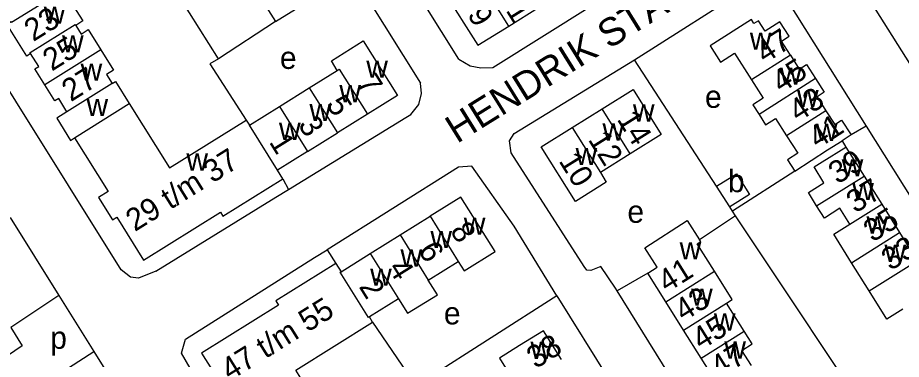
# Model space of a CAD drawing. Extents: x 159294 to 161936, y 384538 to 386517.
# Drawn here: x 159966.9 to 160124.7, y 385791.3 to 385852.4 of the extents above; entities that cross this region are included whole.
import ezdxf

# ---------------------------------------------------------------- set-up
doc = ezdxf.new("R2010")
doc.units = 0
for name, color, linetype in [('BLT_Basislijn', 7, 'Continuous'), ('BLT_Bebouwing', 7, 'Continuous'), ('BLT_Centroide', 7, 'Continuous'), ('BLT_Huisnummer', 7, 'Continuous'), ('BLT_Huisnummer_ tussenligend', 7, 'Continuous'), ('BLT_Huisnummer_reeks', 7, 'Continuous'), ('BLT_Onderdoorgang_en_onderverdeling', 7, 'Continuous'), ('BLT_Onderverdeling_panden', 7, 'Continuous'), ('BLT_Straatnaam', 7, 'Continuous')]:
    doc.layers.add(name, color=color, linetype=linetype)

msp = doc.modelspace()

# ---------------------------------------------------------------- linework, layer by layer
at = {"layer": 'BLT_Basislijn'}
for p, q in [((160002.72, 385845.05), (159984.84, 385873.66)), ((160208.26, 385713.57), (160114.34, 385863.08)), ((160026.87, 385859.84), (160038.81, 385840.71)), ((160012.92, 385851.69), (160002.72, 385845.05)), ((160002.72, 385845.05), (160001.2, 385844.14)), ((160001.2, 385844.14), (160007.69, 385834.1)), ((160091.72, 385822.3), (160077.03, 385844.86)), ((160118.45, 385833.01), (160115.74, 385831.45)), ((160118.45, 385833.01), (160131.87, 385811.5)), ((160114.12, 385830.41), (160114.81, 385829.27)), ((160105.67, 385824.99), (160094.53, 385817.82)), ((160014.24, 385823.62), (160015.22, 385821.7)), ((160094.53, 385817.82), (160094.05, 385818.56)), ((160095.1, 385816.96), (160088.67, 385812.71)), ((160095.1, 385816.96), (160094.53, 385817.82)), ((159965.53, 385816.65), (159974.22, 385802.74)), ((160022.13, 385810.92), (160023.71, 385808.45)), ((160079.43, 385806.73), (160073.98, 385803.58)), ((159974.22, 385802.74), (159980.47, 385792.73)), ((160063.2, 385802.67), (160038.03, 385786.62)), ((160063.2, 385802.67), (160098.47, 385745.86)), ((160030.26, 385797.97), (160038.03, 385786.62)), ((159980.47, 385792.73), (159995.96, 385767.92))]:
    msp.add_line(p, q, dxfattribs=at)
for points in [[(159991.52, 385807.11), (159988.45, 385805.85), (159987, 385806.01), (159985.35, 385807.31), (159919.44, 385912.9)], [(160045.68, 385845.01), (160033.31, 385864.81)], [(160077.03, 385844.86), (160098.41, 385858.5), (160101.06, 385858.66), (160102.51, 385857.98), (160104.26, 385855.67), (160118.45, 385833.01)], [(160051.75, 385843.52), (160069.74, 385854.78), (160070.26, 385855.11)], [(160045.68, 385845.01), (160047.67, 385843.77), (160049.57, 385843.43), (160051.75, 385843.52)], [(160073.98, 385803.58), (160073.68, 385804.05), (160071.02, 385807.9), (160069.23, 385807.19), (160068.54, 385807.29), (160068.06, 385807.93), (160055.03, 385828.22), (160054.7, 385830.36), (160055.57, 385831.69), (160077.03, 385844.86)], [(160037.08, 385835.11), (160038.5, 385836.85), (160039, 385838.87), (160038.81, 385840.71)], [(160015.22, 385821.7), (160036.18, 385834.55), (160037.08, 385835.11)], [(160063.2, 385802.67), (160055.54, 385815.11), (160048.01, 385825.84), (160045.63, 385825.65), (160022.13, 385810.92)], [(159991.52, 385807.11), (160012.99, 385820.33), (160015.22, 385821.7)], [(160123.48, 385774.84), (160122.08, 385776.44), (160095.1, 385816.96)], [(160013.31, 385762.64), (159996.15, 385792.4), (159996.85, 385794.95), (160019.87, 385809.5), (160022.13, 385810.92)], [(159974.22, 385802.74), (159965.62, 385797.02), (159967.64, 385793.76), (159963.92, 385791.17), (159962.55, 385790.34)], [(160105.54, 385752.65), (160104.96, 385753.59), (160073.98, 385803.58)], [(159966.53, 385783.78), (159968.58, 385785.02), (159980.47, 385792.73)]]:
    msp.add_lwpolyline(points, dxfattribs=at)
at = {"layer": 'BLT_Bebouwing'}
for p, q in [((160018.95, 385839.85), (160023.96, 385842.98)), ((160013.61, 385836.52), (160018.95, 385839.85)), ((160071.27, 385836.09), (160076.8, 385839.55)), ((160076.8, 385839.55), (160081.83, 385831.49)), ((160065.93, 385832.76), (160071.27, 385836.09)), ((160029.33, 385835.13), (160023.99, 385831.79)), ((160060.39, 385829.31), (160065.93, 385832.76)), ((160018.65, 385828.45), (160023.99, 385831.79)), ((160081.83, 385831.49), (160076.3, 385828.03)), ((160115.74, 385831.45), (160114.12, 385830.41)), ((160066.49, 385819.54), (160060.39, 385829.31)), ((160076.3, 385828.03), (160070.95, 385824.7)), ((160114.81, 385829.27), (160118.05, 385824.09)), ((160070.95, 385824.7), (160072, 385823.02)), ((160118.05, 385824.09), (160121.21, 385819.04)), ((160072, 385823.02), (160066.49, 385819.54)), ((160094.05, 385818.56), (160091.72, 385822.3)), ((160121.21, 385819.04), (160124.37, 385813.98)), ((160035.19, 385813.56), (160040.53, 385816.89)), ((160124.37, 385813.98), (160127.54, 385808.93)), ((160029.85, 385810.22), (160035.19, 385813.56)), ((160024.63, 385806.96), (160029.85, 385810.22)), ((160023.71, 385808.45), (160024.63, 385806.96)), ((160040.22, 385805.5), (160045.57, 385808.84)), ((160024.5, 385806.88), (160024.63, 385806.96)), ((160082.66, 385801.58), (160079.43, 385806.73)), ((160085.81, 385796.55), (160082.66, 385801.58)), ((160088.96, 385791.53), (160085.81, 385796.55)), ((160092.09, 385786.54), (160088.96, 385791.53))]:
    msp.add_line(p, q, dxfattribs=at)
for points in [[(159973.79, 385856.54), (159974.86, 385854.82), (159976.13, 385855.61), (159978.51, 385851.81), (159977.24, 385851.01)], [(160009.48, 385857.22), (160012.92, 385851.69)], [(160012.92, 385851.69), (160022.66, 385857.78)], [(160042.95, 385857.21), (160049.05, 385847.46), (160054.58, 385850.91)], [(160054.58, 385850.91), (160059.92, 385854.24)], [(159969.18, 385845.97), (159968.49, 385845.53), (159964.92, 385851.25), (159965.62, 385851.69)], [(160104.9, 385845.7), (160103.3, 385848.19), (160104.66, 385849.07), (160103.01, 385851.65), (160100.38, 385849.96), (160099.17, 385851.85), (160098.38, 385851.35), (160097.93, 385852.05), (160090.57, 385847.34), (160092.43, 385844.44), (160094.91, 385846.03), (160097.96, 385841.26)], [(159977.24, 385851.01), (159978.2, 385849.48), (159979.47, 385850.27), (159981.73, 385846.64)], [(160023.96, 385842.98), (160022.91, 385844.67), (160028.61, 385848.24)], [(160028.61, 385848.24), (160034.71, 385838.49)], [(159971.7, 385840.38), (159969.92, 385843.23), (159970.63, 385843.67), (159969.18, 385845.97)], [(159981.73, 385846.64), (159983.99, 385843.02), (159982.72, 385842.23), (159983.73, 385840.61)], [(160104.9, 385845.7), (160106.49, 385843.21), (160107.77, 385844.03), (160109.36, 385841.54)], [(159983.73, 385840.61), (159984.31, 385840.98), (159986.76, 385837.06)], [(160097.96, 385841.26), (160100.04, 385838.02), (160098.17, 385836.83), (160099.29, 385835.09)], [(160109.36, 385841.54), (160110.95, 385839.06), (160109.65, 385838.23), (160111.23, 385835.77)], [(159975.67, 385835.58), (159974.2, 385837.95), (159973.5, 385837.51), (159971.7, 385840.38)], [(160034.71, 385838.49), (160029.33, 385835.13)], [(159986.76, 385837.06), (159993.96, 385825.53), (160007.69, 385834.1)], [(160008.26, 385833.18), (160013.61, 385836.52)], [(159975.67, 385835.58), (159973.83, 385834.42), (159976.29, 385830.47), (159977.04, 385830.93)], [(160099.29, 385835.09), (160100.46, 385833.25), (160102.24, 385834.38), (160104.23, 385831.28)], [(160111.23, 385835.77), (160112.81, 385833.3), (160114.05, 385834.09), (160115.74, 385831.45)], [(160007.69, 385834.1), (160008.26, 385833.18)], [(160104.23, 385831.28), (160106.23, 385828.15), (160104.4, 385826.98), (160105.67, 385824.99)], [(159977.04, 385830.93), (159983.04, 385821.31), (159981.33, 385820.24), (159983.8, 385816.28), (159984.55, 385816.74), (159989.33, 385809.08), (160003.07, 385817.66), (160003.52, 385816.92), (160014.24, 385823.62)], [(160105.67, 385824.99), (160111.53, 385828.75), (160114.12, 385830.41)], [(160018.65, 385828.45), (160013.3, 385825.12)], [(160109.58, 385818.79), (160108.12, 385821.13), (160110.89, 385822.88), (160109.12, 385825.72), (160110.57, 385826.62), (160114.81, 385829.27)], [(160014.24, 385823.62), (160013.3, 385825.12)], [(160091.72, 385822.3), (160095.27, 385824.51), (160097.6, 385820.77), (160094.05, 385818.56)], [(160045.57, 385808.84), (160046.63, 385807.14), (160052.15, 385810.58), (160046.05, 385820.34), (160040.53, 385816.89)], [(160115.51, 385815.47), (160113.73, 385818.33), (160110.97, 385816.57), (160109.58, 385818.79)], [(160079.43, 385806.73), (160081.12, 385807.8), (160078.9, 385811.27), (160086.48, 385816.12), (160088.67, 385812.71)], [(160115.8, 385808.58), (160112.63, 385813.67), (160115.51, 385815.47)], [(160091.33, 385807.06), (160088.24, 385811.99), (160088.87, 385812.4), (160088.67, 385812.71)], [(160023.71, 385808.45), (160012.99, 385801.76), (160013.45, 385801.02), (159999.73, 385792.44), (160004.52, 385784.78), (160003.78, 385784.31), (160006.27, 385780.36), (160007.97, 385781.43), (160013.97, 385771.81)], [(160118.94, 385803.55), (160115.8, 385808.58)], [(160093.51, 385801.38), (160094.49, 385802.03), (160091.33, 385807.06)], [(160034.88, 385802.16), (160036.51, 385799.55), (160041.86, 385802.88), (160040.22, 385805.5)], [(160124.97, 385800.32), (160122.1, 385798.49), (160118.94, 385803.55)], [(160034.88, 385802.16), (160029.72, 385798.94)], [(160096.66, 385796.36), (160093.51, 385801.38)], [(160030.26, 385797.97), (160029.72, 385798.94)], [(160023.7, 385777.94), (160016.56, 385789.39), (160030.26, 385797.97)], [(160063.99, 385791.27), (160060.77, 385796.42), (160056.53, 385793.77), (160052.93, 385791.51), (160056.16, 385786.36)], [(160097.95, 385790.21), (160096.25, 385792.93), (160098.08, 385794.09), (160096.66, 385796.36)]]:
    msp.add_lwpolyline(points, dxfattribs=at)
at = {"layer": 'BLT_Onderdoorgang_en_onderverdeling'}
msp.add_line((159977.04, 385830.93), (159986.76, 385837.06), dxfattribs=at)
at = {"layer": 'BLT_Onderverdeling_panden'}
for p, q in [((160054.58, 385850.91), (160049.54, 385858.96)), ((159981.73, 385846.64), (159971.7, 385840.38)), ((160104.9, 385845.7), (160097.96, 385841.26)), ((159983.73, 385840.61), (159975.67, 385835.58)), ((160109.36, 385841.54), (160099.29, 385835.09)), ((160018.95, 385839.85), (160023.99, 385831.79)), ((160013.61, 385836.52), (160018.65, 385828.45)), ((160076.3, 385828.03), (160071.27, 385836.09)), ((160111.23, 385835.77), (160104.23, 385831.28)), ((160065.93, 385832.76), (160070.95, 385824.7)), ((160109.58, 385818.79), (160118.05, 385824.09)), ((160115.51, 385815.47), (160121.21, 385819.04)), ((160115.8, 385808.58), (160124.37, 385813.98)), ((160035.19, 385813.56), (160040.22, 385805.5)), ((160029.85, 385810.22), (160034.88, 385802.16)), ((160118.94, 385803.55), (160127.54, 385808.93)), ((160082.66, 385801.58), (160091.33, 385807.06)), ((160085.81, 385796.55), (160093.51, 385801.38)), ((160088.96, 385791.53), (160096.66, 385796.36))]:
    msp.add_line(p, q, dxfattribs=at)
for points in [[(159973.79, 385856.54), (159965.74, 385851.51), (159965.62, 385851.69)], [(159969.18, 385845.97), (159969.07, 385846.16), (159977.12, 385851.19), (159977.24, 385851.01)], [(160023.96, 385842.98), (160024.29, 385843.19), (160029.33, 385835.13)], [(160013.3, 385825.12), (160008.26, 385833.18)], [(160040.53, 385816.89), (160045.57, 385808.84)], [(160029.72, 385798.94), (160029.52, 385798.82), (160024.5, 385806.88)]]:
    msp.add_lwpolyline(points, dxfattribs=at)

# ---------------------------------------------------------------- texts
at = {"layer": 'BLT_Centroide'}
for s, p in [('w', (159971.52, 385851.31)), ('w', (159974.79, 385846.19)), ('w', (160097.65, 385846.66)), ('e', (160013.71, 385843.24)), ('w', (159978.11, 385841.12)), ('w', (160029.14, 385841.66)), ('w', (160103.04, 385840.41)), ('w', (160024.33, 385837.27)), ('e', (160089.64, 385836.28)), ('w', (160106.08, 385836.41)), ('w', (159979.16, 385834.81)), ('w', (160018.98, 385833.92)), ('w', (160076.77, 385833.83)), ('w', (160013.55, 385830.53)), ('w', (160071.33, 385830.44)), ('w', (160109.44, 385830.38)), ('w', (159997, 385825.06)), ('w', (160066.52, 385826.05)), ('w', (160114.06, 385824.03)), ('b', (160093.74, 385821.2)), ('w', (160115.95, 385819.78)), ('e', (160075.78, 385815.73)), ('w', (160046.56, 385813.58)), ('w', (160118.48, 385813.81)), ('w', (160040.59, 385811.22)), ('w', (160085.11, 385809.19)), ('w', (160035.25, 385807.89)), ('w', (160121.7, 385808.75)), ('w', (160029.83, 385804.48)), ('w', (160087.16, 385800.91)), ('e', (160043, 385797.57)), ('w', (160091.23, 385796.47)), ('p', (159972.68, 385793.2)), ('w', (160058.47, 385791.38)), ('w', (160093.09, 385791.44))]:
    msp.add_text(s, height=4, dxfattribs=at).set_placement(p)
at = {"layer": 'BLT_Huisnummer'}
for s, rotation, p in [('9', 302.0026, (160047.09, 385852.96)), ('47', 32.6478, (160100.35, 385844.11)), ('25', 32.0024, (159972.96, 385842.74)), ('7', 302.0024, (160027.33, 385840.76)), ('14', 302.018, (160073.82, 385834.25)), ('41', 32.6443, (160109.77, 385828.88)), ('1', 302.0024, (160011.68, 385830.18)), ('10', 302.018, (160063.42, 385826.8)), ('39', 31.9602, (160113.31, 385822.53)), ('8', 302.0131, (160044.01, 385814.32)), ('33', 31.9594, (160122.77, 385807.07)), ('41', 32.0467, (160082.83, 385803.16)), ('2', 302.0131, (160027.73, 385804.32)), ('45', 32.0495, (160088.95, 385792.88)), ('38', 32.0467, (160059.4, 385789.54))]:
    msp.add_text(s, height=4, rotation=rotation, dxfattribs=at).set_placement(p)
at = {"layer": 'BLT_Huisnummer_ tussenligend'}
for s, rotation, p in [('11', 302.0026, (160052.4, 385856.23)), ('23', 32.0024, (159969.65, 385848.03)), ('45', 32.6443, (160103.24, 385838.82)), ('27', 32.0024, (159976.36, 385837.27)), ('43', 32.6443, (160106.27, 385833.65)), ('5', 302.0024, (160021.87, 385836.95)), ('3', 302.0024, (160016.85, 385833.28)), ('12', 302.018, (160068.66, 385830.62)), ('37', 31.9602, (160116.5, 385817.35)), ('35', 31.9594, (160119.57, 385812.16)), ('6', 302.0131, (160038.29, 385810.83)), ('4', 302.0131, (160032.92, 385807.64)), ('43', 32.0467, (160085.81, 385797.99)), ('47', 32.0495, (160092.21, 385787.86))]:
    msp.add_text(s, height=4, rotation=rotation, dxfattribs=at).set_placement(p)
at = {"layer": 'BLT_Huisnummer_reeks'}
for s, p in [('29 t/m 37', (159987.79, 385814.06)), ('47 t/m 55', (160004.8, 385787.42))]:
    msp.add_text(s, height=4, rotation=32.0024, dxfattribs=at).set_placement(p)
at = {"layer": 'BLT_Straatnaam'}
msp.add_text('HENDRIK STAETSLAAN', height=5, rotation=31.8791, dxfattribs=at).set_placement((160045.34, 385829.82))

doc.saveas('drawing.dxf')
